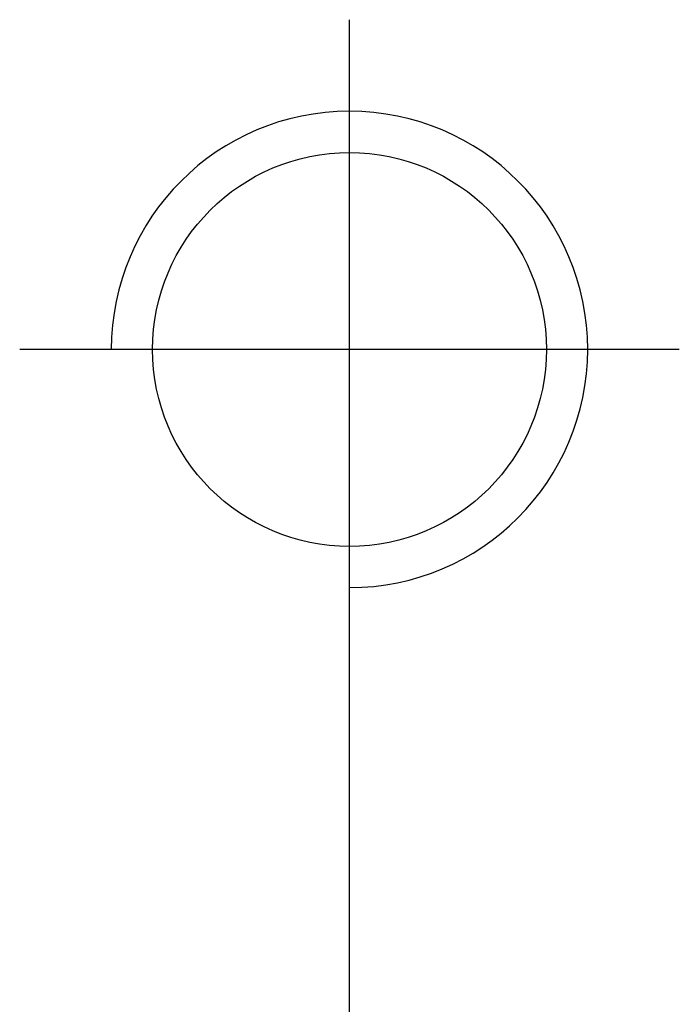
# Model space of a CAD drawing. Header units: millimetres. Extents: x -1108 to 3135, y -1596 to 860.
# Tile 603 of 649: x 958.51 to 962.11, y 96.44 to 101.82. Entities that reach past the tile are written whole.
import ezdxf

# ---------------------------------------------------------------- set-up
doc = ezdxf.new("R2010")
doc.units = ezdxf.units.MM
doc.layers.get('0').update_dxf_attribs({"linetype": 'CONTINUOUS'})

msp = doc.modelspace()

# ---------------------------------------------------------------- linework, layer by layer
at = {"ltscale": 0.2}
for p, q in [((960.3075, 98.2154), (960.3075, 101.8154)), ((960.3075, 74.6029), (960.3075, 100.3528)), ((962.1075, 100.0154), (958.5075, 100.0154))]:
    msp.add_line(p, q, dxfattribs=at)
at = {"linetype": 'Continuous'}
msp.add_circle((960.3075, 100.0154), 1.075, dxfattribs=at)
msp.add_arc((960.3075, 100.0154), 1.3, 270, 180)

doc.saveas('drawing.dxf')
